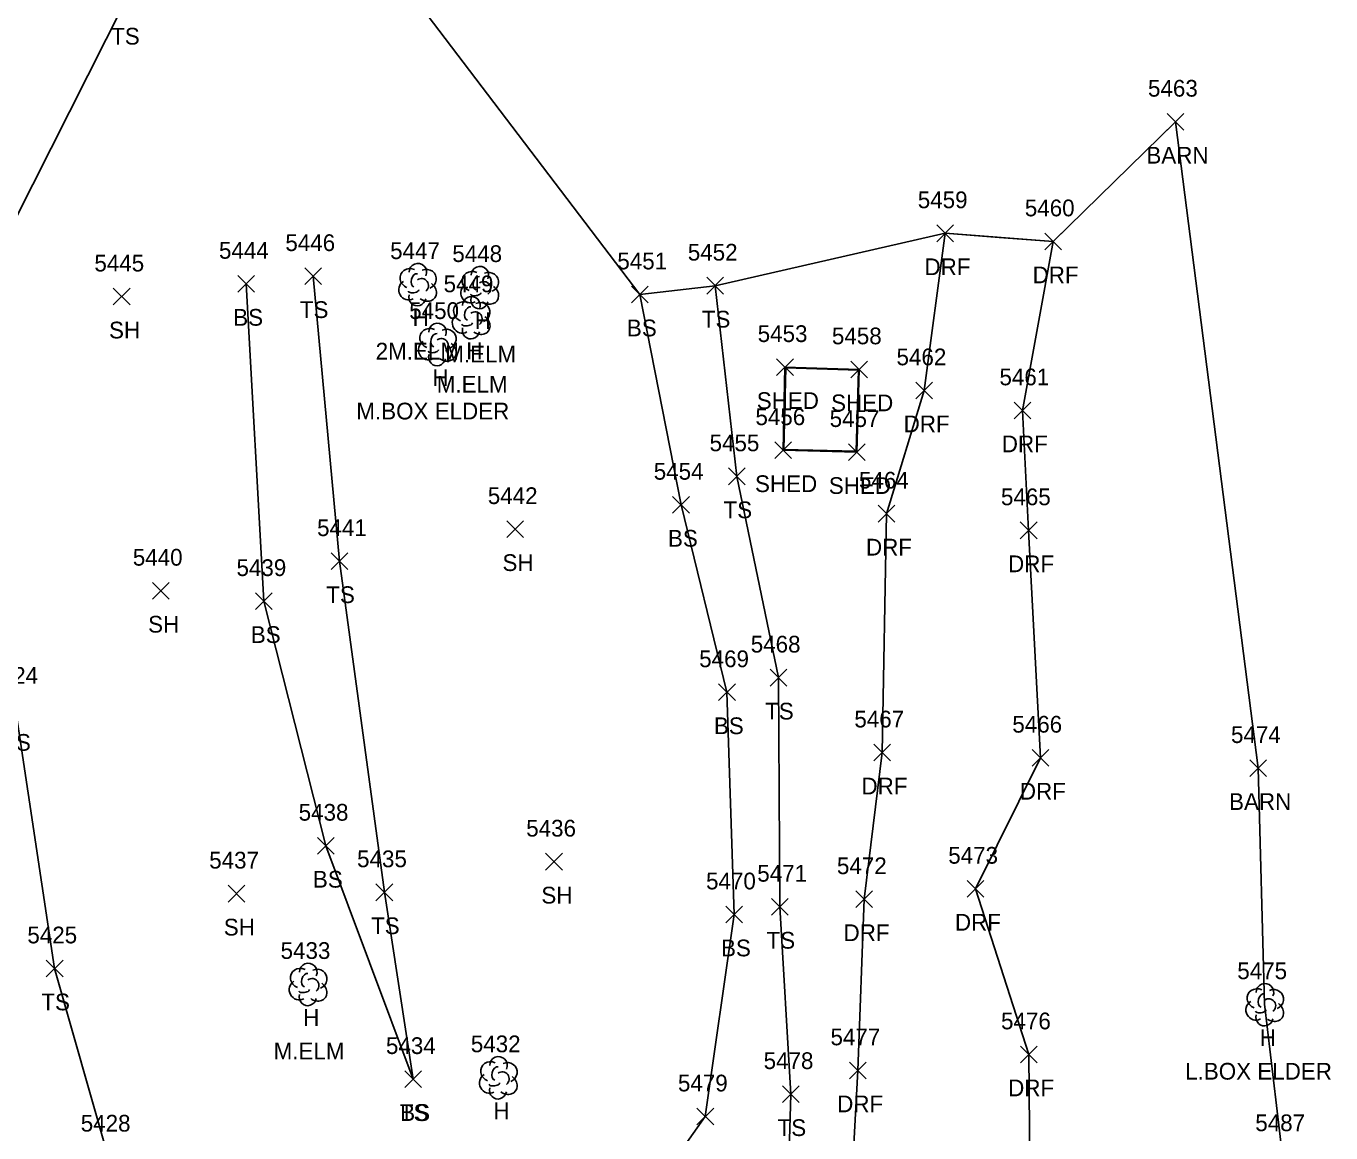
# Model space of a CAD drawing. Extents: x 1439173 to 1457902, y 641926 to 659889.
# Drawn here: x 1447910.9 to 1448066.9, y 649109.6 to 649241.9 of the extents above; entities that cross this region are included whole.
import ezdxf

# ---------------------------------------------------------------- set-up
doc = ezdxf.new("R2010")
doc.units = 0
for name, color, linetype in [('L_A', 7, 'Continuous'), ('L_C', 7, 'Continuous'), ('L_I', 7, 'Continuous'), ('L_TIC', 7, 'Continuous'), ('LBC', 7, 'Continuous'), ('LELB', 7, 'Continuous'), ('Level 5', 7, 'Continuous'), ('LSOGP', 7, 'Continuous'), ('LTD', 7, 'Continuous'), ('R_A', 7, 'Continuous'), ('R_I', 7, 'Continuous'), ('R_TIC', 7, 'Continuous'), ('RDF', 7, 'Continuous')]:
    doc.layers.add(name, color=color, linetype=linetype)

msp = doc.modelspace()

# ---------------------------------------------------------------- linework, layer by layer
at = {"layer": 'L_TIC'}
for points in [[(1448047.31, 649229.45), (1448049.31, 649231.45)], [(1448049.31, 649229.45), (1448047.31, 649231.45)], [(1447936.26, 649210.08), (1447938.26, 649212.08)], [(1447938.26, 649210.08), (1447936.26, 649212.08)], [(1447944.25, 649211), (1447946.25, 649213)], [(1447946.25, 649211), (1447944.25, 649213)], [(1447992.28, 649209.86), (1447994.28, 649211.86)], [(1447994.28, 649209.86), (1447992.28, 649211.86)], [(1447921.37, 649208.56), (1447923.37, 649210.56)], [(1447923.37, 649208.56), (1447921.37, 649210.56)], [(1447983.29, 649208.81), (1447985.29, 649210.81)], [(1447985.29, 649208.81), (1447983.29, 649210.81)], [(1448000.63, 649200.13), (1448002.63, 649202.13)], [(1448002.63, 649200.13), (1448000.63, 649202.13)], [(1448000.63, 649200.13), (1448002.63, 649202.13)], [(1448002.63, 649200.13), (1448000.63, 649202.13)], [(1448009.5, 649199.86), (1448011.5, 649201.86)], [(1448011.5, 649199.86), (1448009.5, 649201.86)], [(1448009.5, 649199.86), (1448011.5, 649201.86)], [(1448011.5, 649199.86), (1448009.5, 649201.86)], [(1448000.41, 649190.2), (1448002.41, 649192.2)], [(1448002.41, 649190.2), (1448000.41, 649192.2)], [(1448009.23, 649189.98), (1448011.23, 649191.98)], [(1448011.23, 649189.98), (1448009.23, 649191.98)], [(1447994.88, 649187.08), (1447996.88, 649189.08)], [(1447996.88, 649187.08), (1447994.88, 649189.08)], [(1447988.21, 649183.68), (1447990.21, 649185.68)], [(1447990.21, 649183.68), (1447988.21, 649185.68)], [(1447968.38, 649180.77), (1447970.38, 649182.77)], [(1447970.38, 649180.77), (1447968.38, 649182.77)], [(1447947.41, 649176.94), (1447949.41, 649178.94)], [(1447949.41, 649176.94), (1447947.41, 649178.94)], [(1447926.04, 649173.41), (1447928.04, 649175.41)], [(1447928.04, 649173.41), (1447926.04, 649175.41)], [(1447938.36, 649172.17), (1447940.36, 649174.17)], [(1447940.36, 649172.17), (1447938.36, 649174.17)], [(1447999.85, 649163.03), (1448001.85, 649165.03)], [(1448001.85, 649163.03), (1447999.85, 649165.03)], [(1447993.7, 649161.28), (1447995.7, 649163.28)], [(1447995.7, 649161.28), (1447993.7, 649163.28)], [(1448057.19, 649152.22), (1448059.19, 649154.22)], [(1448059.19, 649152.22), (1448057.19, 649154.22)], [(1447945.78, 649142.94), (1447947.78, 649144.94)], [(1447947.78, 649142.94), (1447945.78, 649144.94)], [(1447973.03, 649141.04), (1447975.03, 649143.04)], [(1447975.03, 649141.04), (1447973.03, 649143.04)], [(1447935.09, 649137.22), (1447937.09, 649139.22)], [(1447937.09, 649137.22), (1447935.09, 649139.22)], [(1447952.76, 649137.38), (1447954.76, 649139.38)], [(1447954.76, 649137.38), (1447952.76, 649139.38)], [(1447994.55, 649134.73), (1447996.55, 649136.73)], [(1447996.55, 649134.73), (1447994.55, 649136.73)], [(1448000.02, 649135.65), (1448002.02, 649137.65)], [(1448002.02, 649135.65), (1448000.02, 649137.65)], [(1447913.36, 649128.28), (1447915.36, 649130.28)], [(1447915.36, 649128.28), (1447913.36, 649130.28)], [(1447956.21, 649115.06), (1447958.21, 649117.06)], [(1447958.21, 649115.06), (1447956.21, 649117.06)], [(1447956.21, 649115.06), (1447958.21, 649117.06)], [(1447958.21, 649115.06), (1447956.21, 649117.06)], [(1448001.34, 649113.26), (1448003.34, 649115.26)], [(1448003.34, 649113.26), (1448001.34, 649115.26)], [(1447991.11, 649110.59), (1447993.11, 649112.59)], [(1447993.11, 649110.59), (1447991.11, 649112.59)]]:
    msp.add_lwpolyline(points, dxfattribs=at)
at = {"layer": 'LBC'}
for points in [[(1448048.31, 649230.45), (1448058.19, 649153.22)], [(1448001.63, 649201.13), (1448001.41, 649191.2), (1448010.23, 649190.98), (1448010.5, 649200.86)], [(1448001.63, 649201.13), (1448010.5, 649200.86)]]:
    msp.add_lwpolyline(points, dxfattribs=at)
at = {"layer": 'LELB'}
for points in [[(1447922.7, 649244.67), (1447902.97, 649205.59)], [(1447957.21, 649116.06), (1447953.76, 649138.38), (1447948.41, 649177.94), (1447945.25, 649212)], [(1447957.21, 649116.06), (1447946.78, 649143.94), (1447939.36, 649173.17), (1447937.26, 649211.08)], [(1447993.28, 649210.86), (1447995.88, 649188.08), (1448000.85, 649164.03), (1448001.02, 649136.65), (1448002.34, 649114.26), (1448001.98, 649102.04), (1447992.71, 649099.83), (1447995.58, 649089.51), (1447993.26, 649072.03)], [(1447984.29, 649209.81), (1447989.21, 649184.68), (1447994.7, 649162.28), (1447995.55, 649135.73), (1447992.11, 649111.59), (1447984.43, 649100.75), (1447985.59, 649088.38), (1447993.26, 649072.03)], [(1447902.97, 649205.59), (1447907.31, 649172.01), (1447909.69, 649160.29), (1447914.36, 649129.28), (1447920.74, 649106.79), (1447931.02, 649086.47)]]:
    msp.add_lwpolyline(points, dxfattribs=at)
at = {"layer": 'Level 5'}
for p, q in [((1448001.73, 649201.03), (1448001.51, 649191.29)), ((1448010.4, 649200.77), (1448001.73, 649201.03)), ((1448010.14, 649191.08), (1448010.4, 649200.77)), ((1448010.4, 649200.77), (1448010.4, 649200.77)), ((1448001.51, 649191.29), (1448010.14, 649191.08))]:
    msp.add_line(p, q, dxfattribs=at)
at = {"layer": 'LSOGP'}
msp.add_lwpolyline([(1447847.14, 649760.71), (1447857.32, 649718.69), (1447895.73, 649646.4), (1447905.6, 649588.91), (1447914.53, 649533.89), (1447920.47, 649507.61), (1447926.68, 649474.66), (1447920.66, 649437.23), (1447925.87, 649412.3), (1447940.52, 649369.76), (1447945.83, 649367.2), (1447953.24, 649337.09), (1447957.16, 649312.18), (1447952.88, 649293.37), (1447953.05, 649250.92), (1447984.3, 649209.81), (1447993.28, 649210.86), (1448020.76, 649217.12), (1448027.22, 649216.63), (1448033.68, 649216.15), (1448048.31, 649230.45), (1448058.19, 649153.22), (1448058.94, 649125), (1448061.1, 649106.84)], dxfattribs=at)
at = {"layer": 'LTD'}
for p, q in [((1447957.71, 649211.04), (1447957.71, 649211.04)), ((1447957.71, 649211.04), (1447957.71, 649211.04)), ((1447965.14, 649210.69), (1447965.14, 649210.69)), ((1447965.14, 649210.69), (1447965.14, 649210.69)), ((1447964.11, 649207.08), (1447964.11, 649207.08)), ((1447964.11, 649207.08), (1447964.11, 649207.08)), ((1447960.07, 649203.88), (1447960.07, 649203.88)), ((1447960.07, 649203.88), (1447960.07, 649203.88)), ((1447944.62, 649127.42), (1447944.62, 649127.42)), ((1447944.62, 649127.42), (1447944.62, 649127.42)), ((1448058.94, 649125), (1448058.94, 649125)), ((1448058.94, 649125), (1448058.94, 649125)), ((1447967.35, 649116.27), (1447967.35, 649116.27)), ((1447967.35, 649116.27), (1447967.35, 649116.27))]:
    msp.add_line(p, q, dxfattribs=at)
for centre in [(1447957.76, 649212.48), (1447965.18, 649212.12), (1447964.16, 649208.51), (1447960.12, 649205.32), (1447944.67, 649128.85), (1448058.99, 649126.43), (1447967.4, 649117.7)]:
    msp.add_arc(centre, 1.05, 335.5272, 180.9563, dxfattribs=at)
for centre, major_axis, ratio, start_param, end_param in [((1447956.92, 649211.71), (1.21, -0.51), 0.895232, 1.570796, 4.712389), ((1447957.5, 649211.5), (-0.208, -0.792), 0.645439, 3.141593, 6.283185), ((1447958.21, 649210.88), (-0.5, 0.667), 0.989748, 3.141593, 6.283185), ((1447958.75, 649211.63), (-1.14, -0.48), 0.949671, 1.570796, 4.712389), ((1447964.34, 649211.36), (1.21, -0.51), 0.895232, 1.570796, 4.712389), ((1447964.93, 649211.15), (-0.208, -0.792), 0.645439, 3.141593, 6.283185), ((1447966.18, 649211.27), (-1.14, -0.48), 0.949671, 1.570796, 4.712389), ((1447956.63, 649210.33), (0.58, -1.04), 0.959034, 3.141593, 6.283185), ((1447957.25, 649210.29), (-0.625, -0.083), 0.423636, 0, 3.141593), ((1447958.71, 649210.21), (-1.09, 0.79), 0.841452, 1.570796, 4.712389), ((1447964.05, 649209.98), (0.58, -1.04), 0.959034, 3.141593, 6.283185), ((1447964.68, 649209.94), (-0.625, -0.083), 0.423636, 0, 3.141593), ((1447965.64, 649210.52), (-0.5, 0.667), 0.989748, 3.141593, 6.283185), ((1447966.14, 649209.86), (-1.09, 0.79), 0.841452, 1.570796, 4.712389), ((1447957.71, 649209.54), (0.26, 1.06), 0.942809, 1.570796, 4.712389), ((1447963.32, 649207.74), (1.21, -0.51), 0.895232, 1.570796, 4.712389), ((1447965.14, 649209.19), (0.26, 1.06), 0.942809, 1.570796, 4.712389), ((1447965.15, 649207.66), (-1.14, -0.48), 0.949671, 1.570796, 4.712389), ((1447963.03, 649206.37), (0.58, -1.04), 0.959034, 3.141593, 6.283185), ((1447963.9, 649207.54), (-0.208, -0.792), 0.645439, 3.141593, 6.283185), ((1447964.61, 649206.91), (-0.5, 0.667), 0.989748, 3.141593, 6.283185), ((1447965.11, 649206.24), (-1.09, 0.79), 0.841452, 1.570796, 4.712389), ((1447959.28, 649204.55), (1.21, -0.51), 0.895232, 1.570796, 4.712389), ((1447961.11, 649204.47), (-1.14, -0.48), 0.949671, 1.570796, 4.712389), ((1447964.11, 649205.58), (0.26, 1.06), 0.942809, 1.570796, 4.712389), ((1447963.65, 649206.33), (-0.625, -0.083), 0.423636, 0, 3.141593), ((1447958.99, 649203.17), (0.58, -1.04), 0.959034, 3.141593, 6.283185), ((1447959.86, 649204.34), (-0.208, -0.792), 0.645439, 3.141593, 6.283185), ((1447960.57, 649203.72), (-0.5, 0.667), 0.989748, 3.141593, 6.283185), ((1447961.07, 649203.05), (-1.09, 0.79), 0.841452, 1.570796, 4.712389), ((1447960.07, 649202.38), (0.26, 1.06), 0.942809, 1.570796, 4.712389), ((1447959.61, 649203.13), (-0.625, -0.083), 0.423636, 0, 3.141593), ((1447943.83, 649128.09), (1.21, -0.51), 0.895232, 1.570796, 4.712389), ((1447945.67, 649128), (-1.14, -0.48), 0.949671, 1.570796, 4.712389), ((1447943.54, 649126.71), (0.58, -1.04), 0.959034, 3.141593, 6.283185), ((1447944.42, 649127.88), (-0.208, -0.792), 0.645439, 3.141593, 6.283185), ((1447945.12, 649127.25), (-0.5, 0.667), 0.989748, 3.141593, 6.283185), ((1447945.62, 649126.59), (-1.09, 0.79), 0.841452, 1.570796, 4.712389), ((1447944.62, 649125.92), (0.26, 1.06), 0.942809, 1.570796, 4.712389), ((1447944.17, 649126.67), (-0.625, -0.083), 0.423636, 0, 3.141593), ((1448058.15, 649125.66), (1.21, -0.51), 0.895232, 1.570796, 4.712389), ((1448058.73, 649125.46), (-0.208, -0.792), 0.645439, 3.141593, 6.283185), ((1448059.44, 649124.83), (-0.5, 0.667), 0.989748, 3.141593, 6.283185), ((1448059.98, 649125.58), (-1.14, -0.48), 0.949671, 1.570796, 4.712389), ((1448057.86, 649124.29), (0.58, -1.04), 0.959034, 3.141593, 6.283185), ((1448058.48, 649124.25), (-0.625, -0.083), 0.423636, 0, 3.141593), ((1448059.94, 649124.16), (-1.09, 0.79), 0.841452, 1.570796, 4.712389), ((1448058.94, 649123.5), (0.26, 1.06), 0.942809, 1.570796, 4.712389), ((1447966.56, 649116.94), (1.21, -0.51), 0.895232, 1.570796, 4.712389), ((1447968.4, 649116.85), (-1.14, -0.48), 0.949671, 1.570796, 4.712389), ((1447966.27, 649115.56), (0.58, -1.04), 0.959034, 3.141593, 6.283185), ((1447967.15, 649116.73), (-0.208, -0.792), 0.645439, 3.141593, 6.283185), ((1447967.85, 649116.1), (-0.5, 0.667), 0.989748, 3.141593, 6.283185), ((1447967.35, 649114.77), (0.26, 1.06), 0.942809, 1.570796, 4.712389), ((1447966.9, 649115.52), (-0.625, -0.083), 0.423636, 0, 3.141593), ((1447968.35, 649115.44), (-1.09, 0.79), 0.841452, 1.570796, 4.712389)]:
    msp.add_ellipse(centre, major_axis=major_axis, ratio=ratio, start_param=start_param, end_param=end_param, dxfattribs=at)
at = {"layer": 'R_TIC'}
for points in [[(1448019.76, 649216.12), (1448021.76, 649218.12)], [(1448021.76, 649216.12), (1448019.76, 649218.12)], [(1448019.76, 649216.12), (1448021.76, 649218.12)], [(1448021.76, 649216.12), (1448019.76, 649218.12)], [(1448032.68, 649215.15), (1448034.68, 649217.15)], [(1448034.68, 649215.15), (1448032.68, 649217.15)], [(1448017.27, 649197.35), (1448019.27, 649199.35)], [(1448019.27, 649197.35), (1448017.27, 649199.35)], [(1448029, 649194.96), (1448031, 649196.96)], [(1448031, 649194.96), (1448029, 649196.96)], [(1448012.77, 649182.62), (1448014.77, 649184.62)], [(1448014.77, 649182.62), (1448012.77, 649184.62)], [(1448029.75, 649180.63), (1448031.75, 649182.63)], [(1448031.75, 649180.63), (1448029.75, 649182.63)], [(1448012.23, 649154.08), (1448014.23, 649156.08)], [(1448014.23, 649154.08), (1448012.23, 649156.08)], [(1448031.16, 649153.46), (1448033.16, 649155.46)], [(1448033.16, 649153.46), (1448031.16, 649155.46)], [(1448010.1, 649136.55), (1448012.1, 649138.55)], [(1448012.1, 649136.55), (1448010.1, 649138.55)], [(1448023.4, 649137.8), (1448025.4, 649139.8)], [(1448025.4, 649137.8), (1448023.4, 649139.8)], [(1448029.76, 649118.01), (1448031.76, 649120.01)], [(1448031.76, 649118.01), (1448029.76, 649120.01)], [(1448009.33, 649116.1), (1448011.33, 649118.1)], [(1448011.33, 649116.1), (1448009.33, 649118.1)]]:
    msp.add_lwpolyline(points, dxfattribs=at)
at = {"layer": 'RDF'}
for points in [[(1448020.76, 649217.12), (1448018.27, 649198.35), (1448013.77, 649183.62), (1448013.23, 649155.08), (1448011.1, 649137.55), (1448010.33, 649117.1), (1448009.12, 649094.28), (1448011.29, 649076.06), (1447999.32, 649055.01)], [(1448020.76, 649217.12), (1448033.68, 649216.15), (1448030, 649195.96), (1448030.75, 649181.63), (1448032.16, 649154.46), (1448024.4, 649138.8), (1448030.76, 649119.01), (1448030.95, 649096.86), (1448038.87, 649087.88), (1448053.49, 649073.48)]]:
    msp.add_lwpolyline(points, dxfattribs=at)

# ---------------------------------------------------------------- texts
at = {"layer": 'L_A'}
for s, p in [('TS', (1447921.11, 649239.67)), ('BARN', (1448044.82, 649225.45)), ('TS', (1447943.66, 649207)), ('BS', (1447935.7, 649206.08)), ('H', (1447957.14, 649206.04)), ('H', (1447964.57, 649205.69)), ('TS', (1447991.69, 649205.86)), ('SH', (1447920.86, 649204.56)), ('BS', (1447982.74, 649204.81)), ('H', (1447963.55, 649202.08)), ('H', (1447959.51, 649198.88)), ('SHED', (1447998.26, 649196.13)), ('SHED', (1447998.26, 649196.13)), ('SHED', (1448007.14, 649195.86)), ('SHED', (1448007.14, 649195.86)), ('SHED', (1447998.05, 649186.2)), ('SHED', (1448006.87, 649185.98)), ('TS', (1447994.29, 649183.08)), ('BS', (1447987.65, 649179.68)), ('SH', (1447967.87, 649176.77)), ('TS', (1447946.82, 649172.94)), ('SH', (1447925.53, 649169.41)), ('BS', (1447937.8, 649168.17)), ('TS', (1447999.26, 649159.03)), ('BS', (1447993.14, 649157.28)), ('TS', (1447908.1, 649155.29)), ('BARN', (1448054.7, 649148.22)), ('BS', (1447945.22, 649138.94)), ('SH', (1447972.52, 649137.04)), ('SH', (1447934.57, 649133.22)), ('TS', (1447952.17, 649133.38)), ('TS', (1447999.43, 649131.65)), ('BS', (1447993.99, 649130.73)), ('TS', (1447912.77, 649124.28)), ('H', (1447944.06, 649122.42)), ('H', (1448058.37, 649120)), ('TS', (1447955.61, 649111.06)), ('BS', (1447955.65, 649111.06)), ('H', (1447966.79, 649111.27)), ('TS', (1448000.75, 649109.26))]:
    msp.add_text(s, height=2, dxfattribs=at).set_placement(p)
at = {"layer": 'L_C'}
for s, p in [('2M.ELM', (1447952.72, 649202.04)), ('M.ELM', (1447961.04, 649201.69)), ('M.ELM', (1447960.02, 649198.08)), ('M.BOX ELDER', (1447950.41, 649194.88)), ('M.ELM', (1447940.53, 649118.42)), ('L.BOX ELDER', (1448049.45, 649116))]:
    msp.add_text(s, height=2, dxfattribs=at).set_placement(p)
at = {"layer": 'L_I'}
for s, p in [('5463', (1448045.01, 649233.45)), ('5446', (1447941.93, 649215)), ('5444', (1447934, 649214.08)), ('5447', (1447954.45, 649214.04)), ('5448', (1447961.88, 649213.69)), ('5451', (1447981.6, 649212.81)), ('5452', (1447990.02, 649213.86)), ('5445', (1447919.11, 649212.56)), ('5449', (1447960.84, 649210.08)), ('5450', (1447956.73, 649206.88)), ('5453', (1447998.37, 649204.13)), ('5453', (1447998.37, 649204.13)), ('5458', (1448007.24, 649203.86)), ('5458', (1448007.24, 649203.86)), ('5456', (1447998.1, 649194.2)), ('5457', (1448006.97, 649193.98)), ('5455', (1447992.62, 649191.08)), ('5454', (1447985.95, 649187.68)), ('5442', (1447966.12, 649184.77)), ('5441', (1447945.72, 649180.94)), ('5440', (1447923.7, 649177.41)), ('5439', (1447936.09, 649176.17)), ('5468', (1447997.54, 649167.03)), ('5469', (1447991.38, 649165.28)), ('5424', (1447906.43, 649163.29)), ('5474', (1448054.93, 649156.22)), ('5438', (1447943.52, 649146.94)), ('5436', (1447970.71, 649145.04)), ('5437', (1447932.83, 649141.22)), ('5435', (1447950.5, 649141.38)), ('5471', (1447998.32, 649139.65)), ('5470', (1447992.2, 649138.73)), ('5425', (1447911.1, 649132.28)), ('5433', (1447941.36, 649130.42)), ('5475', (1448055.68, 649128)), ('5434', (1447953.95, 649119.06)), ('5434', (1447953.95, 649119.06)), ('5432', (1447964.09, 649119.27)), ('5478', (1447999.08, 649117.26)), ('5479', (1447988.84, 649114.59)), ('5428', (1447917.48, 649109.79)), ('5487', (1448057.83, 649109.84))]:
    msp.add_text(s, height=2, dxfattribs=at).set_placement(p)
at = {"layer": 'R_A'}
for p in [(1448018.3, 649212.12), (1448018.3, 649212.12), (1448031.22, 649211.15), (1448015.81, 649193.35), (1448027.54, 649190.96), (1448011.31, 649178.62), (1448028.29, 649176.63), (1448010.77, 649150.08), (1448029.7, 649149.46), (1448021.94, 649133.8), (1448008.63, 649132.55), (1448028.3, 649114.01), (1448007.87, 649112.1)]:
    msp.add_text('DRF', height=2, dxfattribs=at).set_placement(p)
at = {"layer": 'R_I'}
for s, p in [('5459', (1448017.5, 649220.12)), ('5459', (1448017.5, 649220.12)), ('5460', (1448030.29, 649219.15)), ('5462', (1448014.96, 649201.35)), ('5461', (1448027.26, 649198.96)), ('5464', (1448010.47, 649186.62)), ('5465', (1448027.44, 649184.63)), ('5467', (1448009.92, 649158.08)), ('5466', (1448028.8, 649157.46)), ('5473', (1448021.14, 649141.8)), ('5472', (1448007.84, 649140.55)), ('5476', (1448027.45, 649122.01)), ('5477', (1448007.07, 649120.1))]:
    msp.add_text(s, height=2, dxfattribs=at).set_placement(p)

doc.saveas('drawing.dxf')
